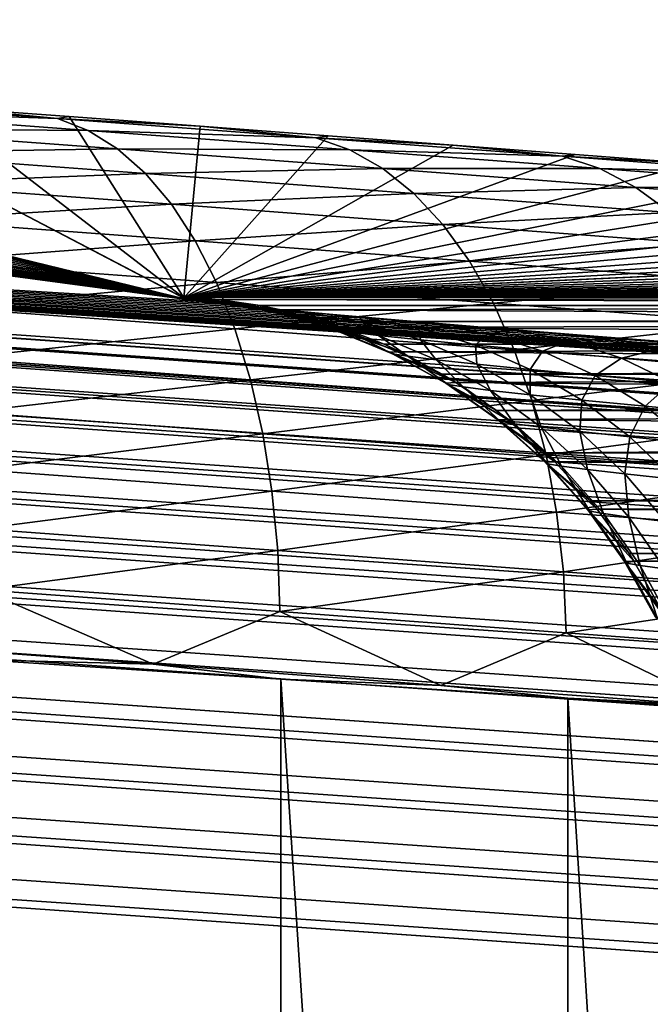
# Model space of a CAD drawing. Header units: metres. Extents: x -46 to 104, y -30 to 30.
# Tile 449 of 656: x 24.581 to 25.136, y 8.28 to 9.148. Entities that reach past the tile are written whole.
import ezdxf

# ---------------------------------------------------------------- set-up
doc = ezdxf.new("R2010")
doc.units = ezdxf.units.M
doc.layers.add('solid_26_000_502_XXX', color=7, linetype='CONTINUOUS')

msp = doc.modelspace()

# ---------------------------------------------------------------- linework, layer by layer
at = {"layer": 'solid_26_000_502_XXX'}
for points in [[(53.966255, 6.800271, 318.490204), (20.621962, 9.145024, 314.983459), (20.615704, 9.136184, 315.037079)], [(20.621962, 9.145024, 314.983459), (53.972324, 6.803407, 318.43457), (20.627794, 9.147927, 314.929901)], [(53.966255, 6.800271, 318.490204), (53.972324, 6.803407, 318.43457), (20.621962, 9.145024, 314.983459)], [(24.741442, 8.899382, 309.794891), (22.889187, 9.147676, 293.448639), (20.627794, 9.147927, 314.929901)], [(26.209709, 8.785028, 311.470215), (20.627794, 9.147927, 314.929901), (53.972324, 6.803407, 318.43457)], [(24.767794, 8.896416, 309.949951), (24.741442, 8.899382, 309.794891), (20.627794, 9.147927, 314.929901)], [(24.806311, 8.892621, 310.102722), (24.767794, 8.896416, 309.949951), (20.627794, 9.147927, 314.929901)], [(24.856728, 8.888024, 310.251892), (24.806311, 8.892621, 310.102722), (20.627794, 9.147927, 314.929901)], [(24.918642, 8.882662, 310.396515), (24.856728, 8.888024, 310.251892), (20.627794, 9.147927, 314.929901)], [(24.99168, 8.876564, 310.535767), (24.918642, 8.882662, 310.396515), (20.627794, 9.147927, 314.929901)], [(25.07551, 8.869761, 310.668915), (24.99168, 8.876564, 310.535767), (20.627794, 9.147927, 314.929901)], [(25.169645, 8.862291, 310.795197), (25.07551, 8.869761, 310.668915), (20.627794, 9.147927, 314.929901)], [(25.273434, 8.854208, 310.913696), (25.169645, 8.862291, 310.795197), (20.627794, 9.147927, 314.929901)], [(25.386179, 8.845564, 311.023621), (25.273434, 8.854208, 310.913696), (20.627794, 9.147927, 314.929901)], [(25.507196, 8.836411, 311.124268), (25.386179, 8.845564, 311.023621), (20.627794, 9.147927, 314.929901)], [(25.635839, 8.826801, 311.215179), (25.507196, 8.836411, 311.124268), (20.627794, 9.147927, 314.929901)], [(25.771431, 8.816782, 311.295807), (25.635839, 8.826801, 311.215179), (20.627794, 9.147927, 314.929901)], [(25.913067, 8.806422, 311.36554), (25.771431, 8.816782, 311.295807), (20.627794, 9.147927, 314.929901)], [(26.059566, 8.795809, 311.423798), (25.913067, 8.806422, 311.36554), (20.627794, 9.147927, 314.929901)], [(26.209709, 8.785028, 311.470215), (26.059566, 8.795809, 311.423798), (20.627794, 9.147927, 314.929901)], [(24.741442, 8.899382, 309.794891), (23.014088, 9.139277, 293.409149), (22.889187, 9.147676, 293.448639)], [(53.959827, 6.790901, 318.545135), (20.615704, 9.136184, 315.037079), (20.609173, 9.121511, 315.089386)], [(53.959827, 6.790901, 318.545135), (53.966255, 6.800271, 318.490204), (20.615704, 9.136184, 315.037079)], [(24.741442, 8.899382, 309.794891), (23.135044, 9.131233, 293.358948), (23.014088, 9.139277, 293.409149)], [(23.135044, 9.131233, 293.358948), (24.741442, 8.899382, 309.794891), (24.727392, 8.9015, 309.638794)], [(24.727392, 8.9015, 309.638794), (23.251133, 9.123603, 293.29837), (23.135044, 9.131233, 293.358948)], [(53.953117, 6.775416, 318.598602), (20.608585, 9.119937, 315.093933), (20.602451, 9.101183, 315.13974)], [(53.959827, 6.790901, 318.545135), (20.609173, 9.121511, 315.089386), (20.608585, 9.119937, 315.093933)], [(53.953117, 6.775416, 318.598602), (53.959827, 6.790901, 318.545135), (20.608585, 9.119937, 315.093933)], [(24.727392, 8.9015, 309.638794), (23.361471, 9.116444, 293.227936), (23.251133, 9.123603, 293.29837)], [(24.727392, 8.9015, 309.638794), (23.465223, 9.109812, 293.148193), (23.361471, 9.116444, 293.227936)], [(24.727392, 8.9015, 309.638794), (23.561604, 9.103756, 293.059723), (23.465223, 9.109812, 293.148193)], [(53.946213, 6.754011, 318.649963), (20.601683, 9.098532, 315.145294), (20.595619, 9.075441, 315.187531)], [(53.953117, 6.775416, 318.598602), (20.602451, 9.101183, 315.13974), (20.601683, 9.098532, 315.145294)], [(53.946213, 6.754011, 318.649963), (53.953117, 6.775416, 318.598602), (20.601683, 9.098532, 315.145294)], [(24.727392, 8.9015, 309.638794), (23.649887, 9.098322, 292.963196), (23.561604, 9.103756, 293.059723)], [(24.727392, 8.9015, 309.638794), (23.729408, 9.09355, 292.859406), (23.649887, 9.098322, 292.963196)], [(24.727392, 8.9015, 309.638794), (23.799572, 9.089477, 292.749084), (23.729408, 9.09355, 292.859406)], [(24.727392, 8.9015, 309.638794), (23.859852, 9.086133, 292.633087), (23.799572, 9.089477, 292.749084)], [(24.727392, 8.9015, 309.638794), (23.909798, 9.083542, 292.512329), (23.859852, 9.086133, 292.633087)], [(24.727392, 8.9015, 309.638794), (23.949038, 9.081724, 292.387665), (23.909798, 9.083542, 292.512329)], [(24.727392, 8.9015, 309.638794), (23.97728, 9.080692, 292.260101), (23.949038, 9.081724, 292.387665)], [(24.727392, 8.9015, 309.638794), (23.994308, 9.080456, 292.130554), (23.97728, 9.080692, 292.260101)], [(53.946213, 6.754011, 318.649963), (20.595619, 9.075441, 315.187531), (20.594671, 9.071476, 315.193909)], [(24.727392, 8.9015, 309.638794), (24.386368, 9.080033, 288.458038), (23.994308, 9.080456, 292.130554)], [(24.377455, 9.078212, 288.392914), (24.506577, 9.071196, 288.523468), (24.614307, 9.060782, 288.523987)], [(24.377455, 9.078212, 288.392914), (24.614307, 9.060782, 288.523987), (24.4013, 9.068022, 288.344757)], [(24.725618, 8.902762, 309.482941), (24.506577, 9.071196, 288.523468), (24.386368, 9.080033, 288.458038)], [(24.727392, 8.9015, 309.638794), (24.725618, 8.902762, 309.482941), (24.386368, 9.080033, 288.458038)], [(53.939201, 6.726954, 318.698578), (20.594671, 9.071476, 315.193909), (20.588755, 9.044594, 315.232208)], [(53.939201, 6.726954, 318.698578), (53.946213, 6.754011, 318.649963), (20.594671, 9.071476, 315.193909)], [(24.4013, 9.068022, 288.344757), (24.641294, 9.050361, 288.477539), (24.424156, 9.052032, 288.297668)], [(24.614307, 9.060782, 288.523987), (24.641294, 9.050361, 288.477539), (24.4013, 9.068022, 288.344757)], [(24.725618, 8.902762, 309.482941), (24.624523, 9.062485, 288.592987), (24.506577, 9.071196, 288.523468)], [(24.614307, 9.060782, 288.523987), (24.506577, 9.071196, 288.523468), (24.624523, 9.062485, 288.592987)], [(24.614307, 9.060782, 288.523987), (24.624523, 9.062485, 288.592987), (24.739954, 9.053921, 288.666473)], [(24.614307, 9.060782, 288.523987), (24.739954, 9.053921, 288.666473), (24.841908, 9.043882, 288.670563)], [(24.614307, 9.060782, 288.523987), (24.841908, 9.043882, 288.670563), (24.641294, 9.050361, 288.477539)], [(24.725618, 8.902762, 309.482941), (24.739954, 9.053921, 288.666473), (24.624523, 9.062485, 288.592987)], [(24.424156, 9.052032, 288.297668), (24.667217, 9.034145, 288.432159), (24.445747, 9.030434, 288.252289)], [(24.641294, 9.050361, 288.477539), (24.667217, 9.034145, 288.432159), (24.424156, 9.052032, 288.297668)], [(24.641294, 9.050361, 288.477539), (24.871916, 9.033237, 288.626068), (24.667217, 9.034145, 288.432159)], [(24.841908, 9.043882, 288.670563), (24.871916, 9.033237, 288.626068), (24.641294, 9.050361, 288.477539)], [(24.725618, 8.902762, 309.482941), (24.852856, 9.045503, 288.743896), (24.739954, 9.053921, 288.666473)], [(24.841908, 9.043882, 288.670563), (24.739954, 9.053921, 288.666473), (24.852856, 9.045503, 288.743896)], [(53.932171, 6.694587, 318.743805), (20.587639, 9.039108, 315.239166), (20.581944, 9.009012, 315.273224)], [(53.939201, 6.726954, 318.698578), (20.588755, 9.044594, 315.232208), (20.587639, 9.039108, 315.239166)], [(53.932171, 6.694587, 318.743805), (53.939201, 6.726954, 318.698578), (20.587639, 9.039108, 315.239166)], [(24.725618, 8.902762, 309.482941), (24.962971, 9.037251, 288.825073), (24.852856, 9.045503, 288.743896)], [(24.725618, 8.902762, 309.482941), (25.070297, 9.029167, 288.910004), (24.962971, 9.037251, 288.825073)], [(24.841908, 9.043882, 288.670563), (24.852856, 9.045503, 288.743896), (24.962971, 9.037251, 288.825073)], [(24.841908, 9.043882, 288.670563), (24.962971, 9.037251, 288.825073), (25.059256, 9.027587, 288.832031)], [(24.841908, 9.043882, 288.670563), (25.059256, 9.027587, 288.832031), (24.871916, 9.033237, 288.626068)], [(25.059256, 9.027587, 288.832031), (24.962971, 9.037251, 288.825073), (25.070297, 9.029167, 288.910004)], [(24.667217, 9.034145, 288.432159), (24.691765, 9.012329, 288.388397), (24.445747, 9.030434, 288.252289)], [(24.445747, 9.030434, 288.252289), (24.691765, 9.012329, 288.388397), (24.465815, 9.003486, 288.209106)], [(24.667217, 9.034145, 288.432159), (24.900789, 9.016803, 288.582611), (24.691765, 9.012329, 288.388397)], [(24.871916, 9.033237, 288.626068), (24.900789, 9.016803, 288.582611), (24.667217, 9.034145, 288.432159)], [(24.725618, 8.902762, 309.482941), (25.174576, 9.021268, 288.998505), (25.070297, 9.029167, 288.910004)], [(24.871916, 9.033237, 288.626068), (25.092152, 9.016726, 288.789673), (24.900789, 9.016803, 288.582611)], [(25.059256, 9.027587, 288.832031), (25.092152, 9.016726, 288.789673), (24.871916, 9.033237, 288.626068)], [(25.059256, 9.027587, 288.832031), (25.070297, 9.029167, 288.910004), (25.174576, 9.021268, 288.998505)], [(24.725618, 8.902762, 309.482941), (25.275812, 9.013556, 289.090546), (25.174576, 9.021268, 288.998505)], [(25.059256, 9.027587, 288.832031), (25.174576, 9.021268, 288.998505), (25.265362, 9.011971, 289.00766)], [(25.059256, 9.027587, 288.832031), (25.265362, 9.011971, 289.00766), (25.092152, 9.016726, 288.789673)], [(24.691765, 9.012329, 288.388397), (24.714642, 8.985175, 288.346771), (24.465815, 9.003486, 288.209106)], [(24.900789, 9.016803, 288.582611), (24.928177, 8.994776, 288.540649), (24.691765, 9.012329, 288.388397)], [(24.691765, 9.012329, 288.388397), (24.928177, 8.994776, 288.540649), (24.714642, 8.985175, 288.346771)], [(24.725618, 8.902762, 309.482941), (25.373775, 9.006045, 289.185944), (25.275812, 9.013556, 289.090546)], [(24.900789, 9.016803, 288.582611), (25.123842, 9.000079, 288.748291), (24.928177, 8.994776, 288.540649)], [(25.092152, 9.016726, 288.789673), (25.123842, 9.000079, 288.748291), (24.900789, 9.016803, 288.582611)], [(25.092152, 9.016726, 288.789673), (25.300995, 9.0009, 288.967651), (25.123842, 9.000079, 288.748291)], [(25.265362, 9.011971, 289.00766), (25.300995, 9.0009, 288.967651), (25.092152, 9.016726, 288.789673)], [(53.932171, 6.694587, 318.743805), (20.581944, 9.009012, 315.273224), (20.580677, 9.001837, 315.280457)], [(24.465815, 9.003486, 288.209106), (24.714642, 8.985175, 288.346771), (24.484119, 8.97151, 288.16864)], [(24.725618, 8.902762, 309.482941), (25.468475, 8.998737, 289.284668), (25.373775, 9.006045, 289.185944)], [(53.925209, 6.657315, 318.785126), (20.580677, 9.001837, 315.280457), (20.575266, 8.96912, 315.310059)], [(53.925209, 6.657315, 318.785126), (53.932171, 6.694587, 318.743805), (20.580677, 9.001837, 315.280457)], [(24.928177, 8.994776, 288.540649), (24.953753, 8.967421, 288.500763), (24.714642, 8.985175, 288.346771)], [(24.725618, 8.902762, 309.482941), (25.559689, 8.99165, 289.386536), (25.468475, 8.998737, 289.284668)], [(25.123842, 9.000079, 288.748291), (25.153944, 8.977849, 288.708374), (24.928177, 8.994776, 288.540649)], [(24.928177, 8.994776, 288.540649), (25.153944, 8.977849, 288.708374), (24.953753, 8.967421, 288.500763)], [(25.300995, 9.0009, 288.967651), (25.335358, 8.984052, 288.928558), (25.123842, 9.000079, 288.748291)], [(25.123842, 9.000079, 288.748291), (25.335358, 8.984052, 288.928558), (25.153944, 8.977849, 288.708374)], [(24.714642, 8.985175, 288.346771), (24.735573, 8.953006, 288.30777), (24.484119, 8.97151, 288.16864)], [(24.714642, 8.985175, 288.346771), (24.953753, 8.967421, 288.500763), (24.735573, 8.953006, 288.30777)], [(24.725618, 8.902762, 309.482941), (25.647421, 8.984781, 289.491516), (25.559689, 8.99165, 289.386536)], [(24.725618, 8.902762, 309.482941), (25.731453, 8.978149, 289.599335), (25.647421, 8.984781, 289.491516)], [(24.725618, 8.902762, 309.482941), (25.811789, 8.971753, 289.710052), (25.731453, 8.978149, 289.599335)], [(25.153944, 8.977849, 288.708374), (25.182098, 8.9503, 288.67041), (24.953753, 8.967421, 288.500763)], [(53.925209, 6.657315, 318.785126), (20.575266, 8.96912, 315.310059), (20.573872, 8.960131, 315.317322)], [(24.484119, 8.97151, 288.16864), (24.735573, 8.953006, 288.30777), (24.500441, 8.934891, 288.131409)], [(24.725618, 8.902762, 309.482941), (25.888241, 8.965608, 289.823364), (25.811789, 8.971753, 289.710052)], [(53.918404, 6.615608, 318.82196), (20.573872, 8.960131, 315.317322), (20.568802, 8.925397, 315.342316)], [(53.918404, 6.615608, 318.82196), (53.925209, 6.657315, 318.785126), (20.573872, 8.960131, 315.317322)], [(24.725618, 8.902762, 309.482941), (25.96081, 8.959714, 289.939301), (25.888241, 8.965608, 289.823364)], [(24.725618, 8.902762, 309.482941), (24.73579, 8.903183, 309.328644), (25.96081, 8.959714, 289.939301)], [(24.953753, 8.967421, 288.500763), (24.977209, 8.935064, 288.463409), (24.735573, 8.953006, 288.30777)], [(24.73579, 8.903183, 309.328644), (26.029316, 8.954086, 290.057495), (25.96081, 8.959714, 289.939301)], [(24.953753, 8.967421, 288.500763), (25.182098, 8.9503, 288.67041), (24.977209, 8.935064, 288.463409)], [(24.735573, 8.953006, 288.30777), (24.754311, 8.916209, 288.271881), (24.500441, 8.934891, 288.131409)], [(24.735573, 8.953006, 288.30777), (24.977209, 8.935064, 288.463409), (24.754311, 8.916209, 288.271881)], [(24.73579, 8.903183, 309.328644), (26.09376, 8.948724, 290.178009), (26.029316, 8.954086, 290.057495)], [(25.182098, 8.9503, 288.67041), (25.20797, 8.917764, 288.634827), (24.977209, 8.935064, 288.463409)], [(24.73579, 8.903183, 309.328644), (26.153997, 8.943639, 290.300537), (26.09376, 8.948724, 290.178009)], [(24.73579, 8.903183, 309.328644), (26.21002, 8.938832, 290.42511), (26.153997, 8.943639, 290.300537)], [(24.500441, 8.934891, 288.131409), (24.754311, 8.916209, 288.271881), (24.514585, 8.894066, 288.097839)], [(24.73579, 8.903183, 309.328644), (26.261738, 8.934312, 290.551422), (26.21002, 8.938832, 290.42511)], [(24.73579, 8.903183, 309.328644), (26.309147, 8.930079, 290.679535), (26.261738, 8.934312, 290.551422)], [(24.977209, 8.935064, 288.463409), (24.998268, 8.898095, 288.429016), (24.754311, 8.916209, 288.271881)], [(24.977209, 8.935064, 288.463409), (25.20797, 8.917764, 288.634827), (24.998268, 8.898095, 288.429016)], [(53.918404, 6.615608, 318.82196), (20.568802, 8.925397, 315.342316), (20.567308, 8.914513, 315.349243)], [(24.73579, 8.903183, 309.328644), (26.352146, 8.926141, 290.809113), (26.309147, 8.930079, 290.679535)], [(24.73579, 8.903183, 309.328644), (26.39073, 8.9225, 290.940216), (26.352146, 8.926141, 290.809113)], [(24.754311, 8.916209, 288.271881), (24.770628, 8.875224, 288.239502), (24.514585, 8.894066, 288.097839)], [(24.73579, 8.903183, 309.328644), (26.424801, 8.919164, 291.07251), (26.39073, 8.9225, 290.940216)], [(24.73579, 8.903183, 309.328644), (26.454334, 8.916134, 291.205963), (26.424801, 8.919164, 291.07251)], [(24.73579, 8.903183, 309.328644), (26.479282, 8.913418, 291.34021), (26.454334, 8.916134, 291.205963)], [(24.754311, 8.916209, 288.271881), (24.998268, 8.898095, 288.429016), (24.770628, 8.875224, 288.239502)], [(25.20797, 8.917764, 288.634827), (25.231247, 8.880628, 288.602081), (24.998268, 8.898095, 288.429016)], [(53.911839, 6.569991, 318.853912), (20.567308, 8.914513, 315.349243), (20.56263, 8.878366, 315.369598)], [(53.911839, 6.569991, 318.853912), (53.918404, 6.615608, 318.82196), (20.567308, 8.914513, 315.349243)], [(24.73579, 8.903183, 309.328644), (26.499624, 8.911016, 291.47522), (26.479282, 8.913418, 291.34021)], [(24.73579, 8.903183, 309.328644), (26.515335, 8.908934, 291.610626), (26.499624, 8.911016, 291.47522)], [(24.73579, 8.903183, 309.328644), (26.526392, 8.907173, 291.746368), (26.515335, 8.908934, 291.610626)], [(24.73579, 8.903183, 309.328644), (26.532825, 8.905733, 291.882111), (26.526392, 8.907173, 291.746368)], [(24.756121, 8.901332, 309.33078), (24.73579, 8.903183, 309.328644), (24.725618, 8.902762, 309.482941)], [(24.746054, 8.900876, 309.486115), (24.725618, 8.902762, 309.482941), (24.727392, 8.9015, 309.638794)], [(24.756121, 8.901332, 309.33078), (24.725618, 8.902762, 309.482941), (24.746054, 8.900876, 309.486115)], [(24.748411, 8.899577, 309.641785), (24.727392, 8.9015, 309.638794), (24.741442, 8.899382, 309.794891)], [(24.746054, 8.900876, 309.486115), (24.727392, 8.9015, 309.638794), (24.748411, 8.899577, 309.641785)], [(24.73579, 8.903183, 309.328644), (26.534624, 8.904616, 292.017792), (26.532825, 8.905733, 291.882111)], [(24.73579, 8.903183, 309.328644), (26.531858, 8.90382, 292.153046), (26.534624, 8.904616, 292.017792)], [(24.73579, 8.903183, 309.328644), (26.512775, 8.903183, 292.421753), (26.531858, 8.90382, 292.153046)], [(24.756121, 8.901332, 309.33078), (26.512775, 8.903183, 292.421753), (24.73579, 8.903183, 309.328644)], [(24.748411, 8.899577, 309.641785), (24.741442, 8.899382, 309.794891), (24.763231, 8.897391, 309.796692)], [(24.763231, 8.897391, 309.796692), (24.741442, 8.899382, 309.794891), (24.767794, 8.896416, 309.949951)], [(24.792709, 8.895844, 309.334625), (24.756121, 8.901332, 309.33078), (24.746054, 8.900876, 309.486115)], [(24.746054, 8.900876, 309.486115), (24.801384, 8.891549, 309.487518), (24.811165, 8.892, 309.336548)], [(24.746054, 8.900876, 309.486115), (24.748411, 8.899577, 309.641785), (24.801384, 8.891549, 309.487518)], [(24.792709, 8.895844, 309.334625), (24.746054, 8.900876, 309.486115), (24.811165, 8.892, 309.336548)], [(24.748411, 8.899577, 309.641785), (24.803677, 8.890251, 309.638794), (24.801384, 8.891549, 309.487518)], [(24.748411, 8.899577, 309.641785), (24.763231, 8.897391, 309.796692), (24.803677, 8.890251, 309.638794)], [(26.566006, 8.896524, 292.427368), (26.512775, 8.903183, 292.421753), (24.756121, 8.901332, 309.33078)], [(26.566006, 8.896524, 292.427368), (24.756121, 8.901332, 309.33078), (24.792709, 8.895844, 309.334625)], [(24.514585, 8.894066, 288.097839), (24.770628, 8.875224, 288.239502), (24.526382, 8.849524, 288.068329)], [(24.763231, 8.897391, 309.796692), (24.767794, 8.896416, 309.949951), (24.790365, 8.89435, 309.949799)], [(24.763231, 8.897391, 309.796692), (24.818083, 8.888065, 309.789307), (24.803677, 8.890251, 309.638794)], [(24.763231, 8.897391, 309.796692), (24.790365, 8.89435, 309.949799), (24.818083, 8.888065, 309.789307)], [(24.790365, 8.89435, 309.949799), (24.767794, 8.896416, 309.949951), (24.806311, 8.892621, 310.102722)], [(24.998268, 8.898095, 288.429016), (25.016676, 8.856955, 288.39798), (24.770628, 8.875224, 288.239502)], [(24.790365, 8.89435, 309.949799), (24.806311, 8.892621, 310.102722), (24.829603, 8.890483, 310.100159)], [(24.790365, 8.89435, 309.949799), (24.844458, 8.885025, 309.93808), (24.818083, 8.888065, 309.789307)], [(24.790365, 8.89435, 309.949799), (24.829603, 8.890483, 310.100159), (24.844458, 8.885025, 309.93808)], [(26.569691, 8.895844, 292.427734), (26.566006, 8.896524, 292.427368), (24.792709, 8.895844, 309.334625)], [(26.569691, 8.895844, 292.427734), (24.792709, 8.895844, 309.334625), (24.811165, 8.892, 309.336548)], [(24.848408, 8.881959, 309.340454), (24.811165, 8.892, 309.336548), (24.801384, 8.891549, 309.487518)], [(24.801384, 8.891549, 309.487518), (24.855322, 8.876078, 309.488831), (24.864822, 8.876524, 309.342194)], [(24.801384, 8.891549, 309.487518), (24.803677, 8.890251, 309.638794), (24.855322, 8.876078, 309.488831)], [(24.848408, 8.881959, 309.340454), (24.801384, 8.891549, 309.487518), (24.864822, 8.876524, 309.342194)], [(24.803677, 8.890251, 309.638794), (24.857548, 8.87478, 309.635773), (24.855322, 8.876078, 309.488831)], [(24.803677, 8.890251, 309.638794), (24.818083, 8.888065, 309.789307), (24.857548, 8.87478, 309.635773)], [(24.829603, 8.890483, 310.100159), (24.806311, 8.892621, 310.102722), (24.856728, 8.888024, 310.251892)], [(26.618958, 8.883918, 292.432922), (26.569691, 8.895844, 292.427734), (24.811165, 8.892, 309.336548)], [(26.618958, 8.883918, 292.432922), (24.811165, 8.892, 309.336548), (24.848408, 8.881959, 309.340454)], [(24.829603, 8.890483, 310.100159), (24.856728, 8.888024, 310.251892), (24.880701, 8.885794, 310.246796)], [(24.829603, 8.890483, 310.100159), (24.882593, 8.881159, 310.084167), (24.844458, 8.885025, 309.93808)], [(24.829603, 8.890483, 310.100159), (24.880701, 8.885794, 310.246796), (24.882593, 8.881159, 310.084167)], [(24.998268, 8.898095, 288.429016), (25.231247, 8.880628, 288.602081), (25.016676, 8.856955, 288.39798)], [(24.818083, 8.888065, 309.789307), (24.87154, 8.872595, 309.781982), (24.857548, 8.87478, 309.635773)], [(24.818083, 8.888065, 309.789307), (24.844458, 8.885025, 309.93808), (24.87154, 8.872595, 309.781982)], [(24.844458, 8.885025, 309.93808), (24.897158, 8.869556, 309.926514), (24.87154, 8.872595, 309.781982)], [(24.844458, 8.885025, 309.93808), (24.882593, 8.881159, 310.084167), (24.897158, 8.869556, 309.926514)], [(26.625387, 8.881961, 292.433594), (26.618958, 8.883918, 292.432922), (24.848408, 8.881959, 309.340454)], [(26.625387, 8.881961, 292.433594), (24.848408, 8.881959, 309.340454), (24.864822, 8.876524, 309.342194)], [(24.880701, 8.885794, 310.246796), (24.856728, 8.888024, 310.251892), (24.918642, 8.882662, 310.396515)], [(26.670221, 8.86557, 292.438293), (26.625387, 8.881961, 292.433594), (24.864822, 8.876524, 309.342194)], [(24.880701, 8.885794, 310.246796), (24.918642, 8.882662, 310.396515), (24.943277, 8.880333, 310.388794)], [(24.880701, 8.885794, 310.246796), (24.932255, 8.876472, 310.226654), (24.882593, 8.881159, 310.084167)], [(24.880701, 8.885794, 310.246796), (24.943277, 8.880333, 310.388794), (24.932255, 8.876472, 310.226654)], [(24.882593, 8.881159, 310.084167), (24.934198, 8.865692, 310.06842), (24.897158, 8.869556, 309.926514)], [(24.882593, 8.881159, 310.084167), (24.932255, 8.876472, 310.226654), (24.934198, 8.865692, 310.06842)], [(24.943277, 8.880333, 310.388794), (24.918642, 8.882662, 310.396515), (24.99168, 8.876564, 310.535767)], [(53.911839, 6.569991, 318.853912), (20.56263, 8.878366, 315.369598), (20.561068, 8.865559, 315.375854)], [(24.770628, 8.875224, 288.239502), (24.78433, 8.830543, 288.21106), (24.526382, 8.849524, 288.068329)], [(24.770628, 8.875224, 288.239502), (25.016676, 8.856955, 288.39798), (24.78433, 8.830543, 288.21106)], [(24.902143, 8.861715, 309.34613), (24.864822, 8.876524, 309.342194), (24.855322, 8.876078, 309.488831)], [(24.855322, 8.876078, 309.488831), (24.907187, 8.854657, 309.490051), (24.916416, 8.855099, 309.347626)], [(24.855322, 8.876078, 309.488831), (24.857548, 8.87478, 309.635773), (24.907187, 8.854657, 309.490051)], [(24.902143, 8.861715, 309.34613), (24.855322, 8.876078, 309.488831), (24.916416, 8.855099, 309.347626)], [(24.857548, 8.87478, 309.635773), (24.909344, 8.853359, 309.632812), (24.907187, 8.854657, 309.490051)], [(24.857548, 8.87478, 309.635773), (24.87154, 8.872595, 309.781982), (24.909344, 8.853359, 309.632812)], [(26.670221, 8.86557, 292.438293), (24.864822, 8.876524, 309.342194), (24.902143, 8.861715, 309.34613)], [(24.87154, 8.872595, 309.781982), (24.922928, 8.851176, 309.774841), (24.909344, 8.853359, 309.632812)], [(24.87154, 8.872595, 309.781982), (24.897158, 8.869556, 309.926514), (24.922928, 8.851176, 309.774841)], [(24.943277, 8.880333, 310.388794), (24.993073, 8.871012, 310.364624), (24.932255, 8.876472, 310.226654)], [(24.932255, 8.876472, 310.226654), (24.982437, 8.861008, 310.206818), (24.934198, 8.865692, 310.06842)], [(24.932255, 8.876472, 310.226654), (24.993073, 8.871012, 310.364624), (24.982437, 8.861008, 310.206818)], [(24.943277, 8.880333, 310.388794), (24.99168, 8.876564, 310.535767), (25.01688, 8.874146, 310.525269)], [(24.943277, 8.880333, 310.388794), (25.01688, 8.874146, 310.525269), (24.993073, 8.871012, 310.364624)], [(25.01688, 8.874146, 310.525269), (24.99168, 8.876564, 310.535767), (25.07551, 8.869761, 310.668915)], [(25.01688, 8.874146, 310.525269), (25.064602, 8.864826, 310.497223), (24.993073, 8.871012, 310.364624)], [(25.231247, 8.880628, 288.602081), (25.25165, 8.839338, 288.57254), (25.016676, 8.856955, 288.39798)], [(25.01688, 8.874146, 310.525269), (25.07551, 8.869761, 310.668915), (25.101042, 8.867247, 310.655273)], [(25.01688, 8.874146, 310.525269), (25.101042, 8.867247, 310.655273), (25.064602, 8.864826, 310.497223)], [(53.905602, 6.521037, 318.880524), (20.561068, 8.865559, 315.375854), (20.55682, 8.828589, 315.391541)], [(53.905602, 6.521037, 318.880524), (53.911839, 6.569991, 318.853912), (20.561068, 8.865559, 315.375854)], [(24.897158, 8.869556, 309.926514), (24.947802, 8.84814, 309.915222), (24.922928, 8.851176, 309.774841)], [(24.897158, 8.869556, 309.926514), (24.934198, 8.865692, 310.06842), (24.947802, 8.84814, 309.915222)], [(26.679121, 8.861718, 292.43924), (26.670221, 8.86557, 292.438293), (24.902143, 8.861715, 309.34613)], [(24.934198, 8.865692, 310.06842), (24.98377, 8.844278, 310.053101), (24.947802, 8.84814, 309.915222)], [(24.934198, 8.865692, 310.06842), (24.982437, 8.861008, 310.206818), (24.98377, 8.844278, 310.053101)], [(24.993073, 8.871012, 310.364624), (25.04151, 8.855551, 310.340851), (24.982437, 8.861008, 310.206818)], [(24.993073, 8.871012, 310.364624), (25.064602, 8.864826, 310.497223), (25.04151, 8.855551, 310.340851)], [(25.064602, 8.864826, 310.497223), (25.110991, 8.849368, 310.469666), (25.04151, 8.855551, 310.340851)], [(25.101042, 8.867247, 310.655273), (25.146393, 8.857929, 310.623535), (25.064602, 8.864826, 310.497223)], [(25.064602, 8.864826, 310.497223), (25.146393, 8.857929, 310.623535), (25.110991, 8.849368, 310.469666)], [(25.101042, 8.867247, 310.655273), (25.07551, 8.869761, 310.668915), (25.169645, 8.862291, 310.795197)], [(25.101042, 8.867247, 310.655273), (25.169645, 8.862291, 310.795197), (25.195177, 8.859687, 310.778046)], [(25.101042, 8.867247, 310.655273), (25.195177, 8.859687, 310.778046), (25.146393, 8.857929, 310.623535)], [(25.016676, 8.856955, 288.39798), (25.032211, 8.812137, 288.370728), (24.78433, 8.830543, 288.21106)], [(26.679121, 8.861718, 292.43924), (24.902143, 8.861715, 309.34613), (24.916416, 8.855099, 309.347626)], [(24.953203, 8.835382, 309.351471), (24.916416, 8.855099, 309.347626), (24.907187, 8.854657, 309.490051)], [(26.719185, 8.8417, 292.443451), (26.679121, 8.861718, 292.43924), (24.916416, 8.855099, 309.347626)], [(26.719185, 8.8417, 292.443451), (24.916416, 8.855099, 309.347626), (24.953203, 8.835382, 309.351471)], [(24.982437, 8.861008, 310.206818), (25.030615, 8.839597, 310.187561), (24.98377, 8.844278, 310.053101)], [(24.982437, 8.861008, 310.206818), (25.04151, 8.855551, 310.340851), (25.030615, 8.839597, 310.187561)], [(25.016676, 8.856955, 288.39798), (25.25165, 8.839338, 288.57254), (25.032211, 8.812137, 288.370728)], [(25.04151, 8.855551, 310.340851), (25.087984, 8.834144, 310.31778), (25.030615, 8.839597, 310.187561)], [(25.04151, 8.855551, 310.340851), (25.110991, 8.849368, 310.469666), (25.087984, 8.834144, 310.31778)], [(25.146393, 8.857929, 310.623535), (25.190437, 8.842473, 310.592377), (25.110991, 8.849368, 310.469666)], [(24.526382, 8.849524, 288.068329), (24.78433, 8.830543, 288.21106), (24.53569, 8.8018, 288.043243)], [(24.907187, 8.854657, 309.490051), (24.956326, 8.827558, 309.49118), (24.965296, 8.827994, 309.352753)], [(24.907187, 8.854657, 309.490051), (24.909344, 8.853359, 309.632812), (24.956326, 8.827558, 309.49118)], [(24.953203, 8.835382, 309.351471), (24.907187, 8.854657, 309.490051), (24.965296, 8.827994, 309.352753)], [(24.909344, 8.853359, 309.632812), (24.958412, 8.82626, 309.629944), (24.956326, 8.827558, 309.49118)], [(24.909344, 8.853359, 309.632812), (24.922928, 8.851176, 309.774841), (24.958412, 8.82626, 309.629944)], [(24.922928, 8.851176, 309.774841), (24.9716, 8.824079, 309.767975), (24.958412, 8.82626, 309.629944)], [(24.922928, 8.851176, 309.774841), (24.947802, 8.84814, 309.915222), (24.9716, 8.824079, 309.767975)], [(24.947802, 8.84814, 309.915222), (24.995754, 8.821045, 309.904419), (24.9716, 8.824079, 309.767975)], [(24.947802, 8.84814, 309.915222), (24.98377, 8.844278, 310.053101), (24.995754, 8.821045, 309.904419)], [(25.110991, 8.849368, 310.469666), (25.155462, 8.827964, 310.442932), (25.087984, 8.834144, 310.31778)], [(25.110991, 8.849368, 310.469666), (25.190437, 8.842473, 310.592377), (25.155462, 8.827964, 310.442932)], [(26.730179, 8.835386, 292.444611), (26.719185, 8.8417, 292.443451), (24.953203, 8.835382, 309.351471)], [(24.98377, 8.844278, 310.053101), (25.030685, 8.817186, 310.038422), (24.995754, 8.821045, 309.904419)], [(24.98377, 8.844278, 310.053101), (25.030615, 8.839597, 310.187561), (25.030685, 8.817186, 310.038422)], [(25.030615, 8.839597, 310.187561), (25.076183, 8.81251, 310.169128), (25.030685, 8.817186, 310.038422)], [(25.030615, 8.839597, 310.187561), (25.087984, 8.834144, 310.31778), (25.076183, 8.81251, 310.169128)], [(25.25165, 8.839338, 288.57254), (25.268936, 8.794389, 288.54657), (25.032211, 8.812137, 288.370728)], [(24.78433, 8.830543, 288.21106), (24.795256, 8.782699, 288.186859), (24.53569, 8.8018, 288.043243)], [(24.78433, 8.830543, 288.21106), (25.032211, 8.812137, 288.370728), (24.795256, 8.782699, 288.186859)], [(26.730179, 8.835386, 292.444611), (24.953203, 8.835382, 309.351471), (24.965296, 8.827994, 309.352753)], [(26.765261, 8.812593, 292.448303), (26.730179, 8.835386, 292.444611), (24.965296, 8.827994, 309.352753)], [(25.087984, 8.834144, 310.31778), (25.131907, 8.807061, 310.295715), (25.076183, 8.81251, 310.169128)], [(25.087984, 8.834144, 310.31778), (25.155462, 8.827964, 310.442932), (25.131907, 8.807061, 310.295715)], [(53.905602, 6.521037, 318.880524), (20.55682, 8.828589, 315.391541), (20.555231, 8.813882, 315.39682)], [(25.000904, 8.803308, 309.356506), (24.965296, 8.827994, 309.352753), (24.956326, 8.827558, 309.49118)], [(24.956326, 8.827558, 309.49118), (25.002119, 8.795119, 309.492218), (25.010847, 8.795552, 309.357544)], [(24.956326, 8.827558, 309.49118), (24.958412, 8.82626, 309.629944), (25.002119, 8.795119, 309.492218)], [(25.000904, 8.803308, 309.356506), (24.956326, 8.827558, 309.49118), (25.010847, 8.795552, 309.357544)], [(24.958412, 8.82626, 309.629944), (25.004135, 8.793821, 309.627167), (25.002119, 8.795119, 309.492218)], [(24.958412, 8.82626, 309.629944), (24.9716, 8.824079, 309.767975), (25.004135, 8.793821, 309.627167)], [(26.765261, 8.812593, 292.448303), (24.965296, 8.827994, 309.352753), (25.000904, 8.803308, 309.356506)], [(24.9716, 8.824079, 309.767975), (25.016941, 8.791643, 309.761444), (25.004135, 8.793821, 309.627167)], [(24.9716, 8.824079, 309.767975), (24.995754, 8.821045, 309.904419), (25.016941, 8.791643, 309.761444)], [(24.995754, 8.821045, 309.904419), (25.040407, 8.788613, 309.894196), (25.016941, 8.791643, 309.761444)], [(24.995754, 8.821045, 309.904419), (25.030685, 8.817186, 310.038422), (25.040407, 8.788613, 309.894196)], [(25.155462, 8.827964, 310.442932), (25.197454, 8.800886, 310.417358), (25.131907, 8.807061, 310.295715)], [(53.899765, 6.46936, 318.901489), (20.555231, 8.813882, 315.39682), (20.551447, 8.776664, 315.407928)], [(53.899765, 6.46936, 318.901489), (53.905602, 6.521037, 318.880524), (20.555231, 8.813882, 315.39682)], [(25.032211, 8.812137, 288.370728), (25.044691, 8.764177, 288.347534), (24.795256, 8.782699, 288.186859)], [(26.77788, 8.803314, 292.449615), (26.765261, 8.812593, 292.448303), (25.000904, 8.803308, 309.356506)], [(25.030685, 8.817186, 310.038422), (25.07435, 8.784759, 310.024567), (25.040407, 8.788613, 309.894196)], [(25.030685, 8.817186, 310.038422), (25.076183, 8.81251, 310.169128), (25.07435, 8.784759, 310.024567)], [(25.032211, 8.812137, 288.370728), (25.268936, 8.794389, 288.54657), (25.044691, 8.764177, 288.347534)], [(25.076183, 8.81251, 310.169128), (25.118567, 8.780087, 310.151733), (25.07435, 8.784759, 310.024567)], [(25.076183, 8.81251, 310.169128), (25.131907, 8.807061, 310.295715), (25.118567, 8.780087, 310.151733)], [(26.77788, 8.803314, 292.449615), (25.000904, 8.803308, 309.356506), (25.010847, 8.795552, 309.357544)], [(26.807899, 8.778598, 292.452789), (26.77788, 8.803314, 292.449615), (25.010847, 8.795552, 309.357544)], [(25.131907, 8.807061, 310.295715), (25.172726, 8.774644, 310.274902), (25.118567, 8.780087, 310.151733)], [(25.131907, 8.807061, 310.295715), (25.197454, 8.800886, 310.417358), (25.172726, 8.774644, 310.274902)], [(24.53569, 8.8018, 288.043243), (24.795256, 8.782699, 288.186859), (24.542398, 8.751463, 288.022888)], [(25.044613, 8.765924, 309.361084), (25.010847, 8.795552, 309.357544), (25.002119, 8.795119, 309.492218)], [(25.002119, 8.795119, 309.492218), (25.043991, 8.757751, 309.493103), (25.052494, 8.758182, 309.361908)], [(25.002119, 8.795119, 309.492218), (25.004135, 8.793821, 309.627167), (25.043991, 8.757751, 309.493103)], [(25.044613, 8.765924, 309.361084), (25.002119, 8.795119, 309.492218), (25.052494, 8.758182, 309.361908)], [(26.807899, 8.778598, 292.452789), (25.010847, 8.795552, 309.357544), (25.044613, 8.765924, 309.361084)], [(25.268936, 8.794389, 288.54657), (25.2829, 8.746319, 288.524475), (25.044691, 8.764177, 288.347534)], [(25.004135, 8.793821, 309.627167), (25.045937, 8.756454, 309.624542), (25.043991, 8.757751, 309.493103)], [(25.004135, 8.793821, 309.627167), (25.016941, 8.791643, 309.761444), (25.045937, 8.756454, 309.624542)], [(25.016941, 8.791643, 309.761444), (25.058382, 8.754279, 309.755371), (25.045937, 8.756454, 309.624542)], [(25.016941, 8.791643, 309.761444), (25.040407, 8.788613, 309.894196), (25.058382, 8.754279, 309.755371)], [(25.040407, 8.788613, 309.894196), (25.0812, 8.751253, 309.884674), (25.058382, 8.754279, 309.755371)], [(25.040407, 8.788613, 309.894196), (25.07435, 8.784759, 310.024567), (25.0812, 8.751253, 309.884674)], [(53.899765, 6.46936, 318.901489), (20.551447, 8.776664, 315.407928), (20.549871, 8.760135, 315.411865)], [(24.795256, 8.782699, 288.186859), (24.80327, 8.732265, 288.167206), (24.542398, 8.751463, 288.022888)], [(24.795256, 8.782699, 288.186859), (25.044691, 8.764177, 288.347534), (24.80327, 8.732265, 288.167206)], [(26.821589, 8.765931, 292.454224), (26.807899, 8.778598, 292.452789), (25.044613, 8.765924, 309.361084)], [(25.07435, 8.784759, 310.024567), (25.114214, 8.747402, 310.011688), (25.0812, 8.751253, 309.884674)], [(25.07435, 8.784759, 310.024567), (25.118567, 8.780087, 310.151733), (25.114214, 8.747402, 310.011688)], [(25.118567, 8.780087, 310.151733), (25.15723, 8.742737, 310.13559), (25.114214, 8.747402, 310.011688)], [(25.118567, 8.780087, 310.151733), (25.172726, 8.774644, 310.274902), (25.15723, 8.742737, 310.13559)], [(53.894402, 6.415613, 318.916534), (20.549871, 8.760135, 315.411865), (20.546572, 8.723212, 315.418549)], [(53.894402, 6.415613, 318.916534), (53.899765, 6.46936, 318.901489), (20.549871, 8.760135, 315.411865)], [(25.044691, 8.764177, 288.347534), (25.053961, 8.713652, 288.328674), (24.80327, 8.732265, 288.167206)], [(26.821589, 8.765931, 292.454224), (25.044613, 8.765924, 309.361084), (25.052494, 8.758182, 309.361908)], [(25.044691, 8.764177, 288.347534), (25.2829, 8.746319, 288.524475), (25.053961, 8.713652, 288.328674)], [(26.846588, 8.740121, 292.456848), (26.821589, 8.765931, 292.454224), (25.052494, 8.758182, 309.361908)], [(24.542398, 8.751463, 288.022888), (24.80327, 8.732265, 288.167206), (24.546427, 8.699117, 288.007477)], [(25.083746, 8.723725, 309.365204), (25.052494, 8.758182, 309.361908), (25.043991, 8.757751, 309.493103)], [(25.043991, 8.757751, 309.493103), (25.081411, 8.715925, 309.493835), (25.089714, 8.716353, 309.365845)], [(25.043991, 8.757751, 309.493103), (25.045937, 8.756454, 309.624542), (25.081411, 8.715925, 309.493835)], [(25.083746, 8.723725, 309.365204), (25.043991, 8.757751, 309.493103), (25.089714, 8.716353, 309.365845)], [(25.045937, 8.756454, 309.624542), (25.08329, 8.714629, 309.622131), (25.081411, 8.715925, 309.493835)], [(25.045937, 8.756454, 309.624542), (25.058382, 8.754279, 309.755371), (25.08329, 8.714629, 309.622131)], [(26.846588, 8.740121, 292.456848), (25.052494, 8.758182, 309.361908), (25.083746, 8.723725, 309.365204)], [(25.058382, 8.754279, 309.755371), (25.095398, 8.712457, 309.749786), (25.08329, 8.714629, 309.622131)], [(25.058382, 8.754279, 309.755371), (25.0812, 8.751253, 309.884674), (25.095398, 8.712457, 309.749786)], [(25.0812, 8.751253, 309.884674), (25.117617, 8.709435, 309.875977), (25.095398, 8.712457, 309.749786)], [(25.0812, 8.751253, 309.884674), (25.114214, 8.747402, 310.011688), (25.117617, 8.709435, 309.875977)], [(25.2829, 8.746319, 288.524475), (25.293369, 8.695702, 288.506531), (25.053961, 8.713652, 288.328674)], [(25.114214, 8.747402, 310.011688), (25.149776, 8.705589, 309.999969), (25.117617, 8.709435, 309.875977)], [(25.114214, 8.747402, 310.011688), (25.15723, 8.742737, 310.13559), (25.149776, 8.705589, 309.999969)], [(26.860722, 8.723734, 292.458344), (26.846588, 8.740121, 292.456848), (25.083746, 8.723725, 309.365204)], [(24.80327, 8.732265, 288.167206), (24.808281, 8.679848, 288.152344), (24.546427, 8.699117, 288.007477)], [(24.80327, 8.732265, 288.167206), (25.053961, 8.713652, 288.328674), (24.808281, 8.679848, 288.152344)], [(53.894402, 6.415613, 318.916534), (20.546572, 8.723212, 315.418549), (20.545053, 8.704991, 315.420807)], [(25.117783, 8.677275, 309.368774), (25.089714, 8.716353, 309.365845), (25.081411, 8.715925, 309.493835)], [(25.081411, 8.715925, 309.493835), (25.113911, 8.670168, 309.494446), (25.122036, 8.670595, 309.369232)], [(25.081411, 8.715925, 309.493835), (25.08329, 8.714629, 309.622131), (25.113911, 8.670168, 309.494446)], [(25.117783, 8.677275, 309.368774), (25.081411, 8.715925, 309.493835), (25.122036, 8.670595, 309.369232)], [(26.860722, 8.723734, 292.458344), (25.083746, 8.723725, 309.365204), (25.089714, 8.716353, 309.365845)], [(26.880863, 8.697624, 292.460449), (26.860722, 8.723734, 292.458344), (25.089714, 8.716353, 309.365845)], [(26.880863, 8.697624, 292.460449), (25.089714, 8.716353, 309.365845), (25.117783, 8.677275, 309.368774)], [(25.053961, 8.713652, 288.328674), (25.059914, 8.661163, 288.314423), (24.808281, 8.679848, 288.152344)], [(25.053961, 8.713652, 288.328674), (25.293369, 8.695702, 288.506531), (25.059914, 8.661163, 288.314423)], [(25.08329, 8.714629, 309.622131), (25.115723, 8.668873, 309.619904), (25.113911, 8.670168, 309.494446)], [(25.08329, 8.714629, 309.622131), (25.095398, 8.712457, 309.749786), (25.115723, 8.668873, 309.619904)], [(25.095398, 8.712457, 309.749786), (25.127525, 8.666703, 309.744781), (25.115723, 8.668873, 309.619904)], [(25.095398, 8.712457, 309.749786), (25.117617, 8.709435, 309.875977), (25.127525, 8.666703, 309.744781)], [(25.117617, 8.709435, 309.875977), (25.149202, 8.663687, 309.868256), (25.127525, 8.666703, 309.744781)], [(25.117617, 8.709435, 309.875977), (25.149776, 8.705589, 309.999969), (25.149202, 8.663687, 309.868256)], [(53.889587, 6.36047, 318.925476), (20.545053, 8.704991, 315.420807), (20.542255, 8.668873, 315.423279)], [(53.889587, 6.36047, 318.925476), (53.894402, 6.415613, 318.916534), (20.545053, 8.704991, 315.420807)], [(24.546427, 8.699117, 288.007477), (24.808281, 8.679848, 288.152344), (24.547726, 8.645388, 287.997223)], [(25.293369, 8.695702, 288.506531), (25.300224, 8.643147, 288.49295), (25.059914, 8.661163, 288.314423)], [(26.894762, 8.677283, 292.461914), (26.880863, 8.697624, 292.460449), (25.117783, 8.677275, 309.368774)], [(24.808281, 8.679848, 288.152344), (24.810225, 8.626071, 288.142456), (24.547726, 8.645388, 287.997223)], [(24.808281, 8.679848, 288.152344), (25.059914, 8.661163, 288.314423), (24.810225, 8.626071, 288.142456)], [(26.894762, 8.677283, 292.461914), (25.117783, 8.677275, 309.368774), (25.122036, 8.670595, 309.369232)], [(26.910315, 8.651616, 292.463531), (26.894762, 8.677283, 292.461914), (25.122036, 8.670595, 309.369232)], [(53.889587, 6.36047, 318.925476), (20.542255, 8.668873, 315.423279), (20.541, 8.649134, 315.423553)], [(25.146273, 8.627192, 309.371765), (25.122036, 8.670595, 309.369232), (25.113911, 8.670168, 309.494446)], [(25.113911, 8.670168, 309.494446), (25.141079, 8.621057, 309.494873), (25.149054, 8.621484, 309.37207)], [(25.113911, 8.670168, 309.494446), (25.115723, 8.668873, 309.619904), (25.141079, 8.621057, 309.494873)], [(25.146273, 8.627192, 309.371765), (25.113911, 8.670168, 309.494446), (25.149054, 8.621484, 309.37207)], [(25.115723, 8.668873, 309.619904), (25.142828, 8.619761, 309.61795), (25.141079, 8.621057, 309.494873)], [(25.115723, 8.668873, 309.619904), (25.127525, 8.666703, 309.744781), (25.142828, 8.619761, 309.61795)], [(26.910315, 8.651616, 292.463531), (25.122036, 8.670595, 309.369232), (25.146273, 8.627192, 309.371765)], [(25.127525, 8.666703, 309.744781), (25.154356, 8.617596, 309.740417), (25.142828, 8.619761, 309.61795)], [(25.127525, 8.666703, 309.744781), (25.149202, 8.663687, 309.868256), (25.154356, 8.617596, 309.740417)], [(25.059914, 8.661163, 288.314423), (25.062477, 8.607341, 288.304932), (24.810225, 8.626071, 288.142456)], [(25.059914, 8.661163, 288.314423), (25.300224, 8.643147, 288.49295), (25.062477, 8.607341, 288.304932)], [(37.213074, -7.476887, 317.175842), (20.541, 8.649134, 315.423553), (20.540823, 0, 315.423523)], [(37.213074, -7.476887, 317.175842), (37.213074, 7.476887, 317.175842), (20.541, 8.649134, 315.423553)], [(53.889587, 6.36047, 318.925476), (20.541, 8.649134, 315.423553), (37.213074, 7.476887, 317.175842)], [(24.547726, 8.645388, 287.997223), (24.698662, 8.579728, 288.07373), (24.435694, 8.59901, 287.937683)], [(24.547726, 8.645388, 287.997223), (24.810225, 8.626071, 288.142456), (24.698662, 8.579728, 288.07373)], [(25.300224, 8.643147, 288.49295), (25.303379, 8.58928, 288.483887), (25.062477, 8.607341, 288.304932)], [(24.810225, 8.626071, 288.142456), (24.952129, 8.560982, 288.226837), (24.698662, 8.579728, 288.07373)], [(24.810225, 8.626071, 288.142456), (25.062477, 8.607341, 288.304932), (24.952129, 8.560982, 288.226837)], [(25.062477, 8.607341, 288.304932), (25.195024, 8.542851, 288.396301), (24.952129, 8.560982, 288.226837)], [(25.062477, 8.607341, 288.304932), (25.303379, 8.58928, 288.483887), (25.195024, 8.542851, 288.396301)], [(24.435694, 8.59901, 287.937683), (24.698662, 8.579728, 288.07373), (24.547775, 8.583556, 287.99292)], [(24.547775, 8.583556, 287.99292), (24.810404, 4.7, 288.138397), (24.54747, 4.7, 287.992767)], [(24.810976, 8.566339, 288.138733), (24.810404, 4.7, 288.138397), (24.547775, 8.583556, 287.99292)], [(24.698662, 8.579728, 288.07373), (24.810976, 8.566339, 288.138733), (24.547775, 8.583556, 287.99292)], [(24.698662, 8.579728, 288.07373), (24.952129, 8.560982, 288.226837), (24.810976, 8.566339, 288.138733)], [(24.810976, 8.566339, 288.138733), (25.063271, 4.7, 288.301392), (24.810404, 4.7, 288.138397)], [(25.063833, 8.549649, 288.301788), (25.063271, 4.7, 288.301392), (24.810976, 8.566339, 288.138733)], [(24.952129, 8.560982, 288.226837), (25.063833, 8.549649, 288.301788), (24.810976, 8.566339, 288.138733)], [(24.952129, 8.560982, 288.226837), (25.195024, 8.542851, 288.396301), (25.063833, 8.549649, 288.301788)], [(25.063833, 8.549649, 288.301788), (25.30463, 4.7, 288.480896), (25.063271, 4.7, 288.301392)], [(25.305218, 8.533561, 288.481384), (25.30463, 4.7, 288.480896), (25.063833, 8.549649, 288.301788)], [(25.195024, 8.542851, 288.396301), (25.305218, 8.533561, 288.481384), (25.063833, 8.549649, 288.301788)]]:
    msp.add_3dface(points, dxfattribs=at)

doc.saveas('drawing.dxf')
